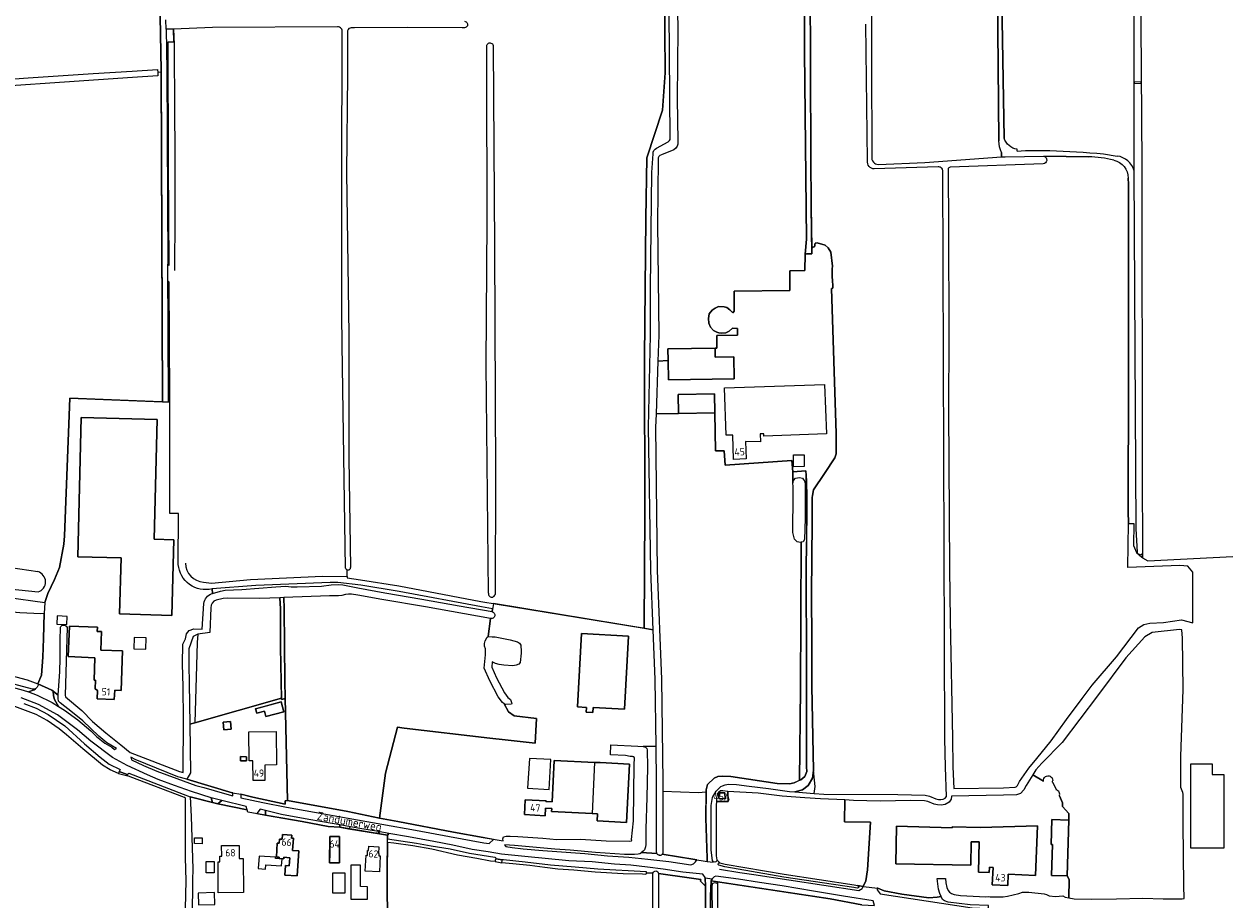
# Model space of a CAD drawing. Header units: metres. Extents: x 209813 to 223847, y 571801 to 587119.
# Tile 648 of 656: x 217179 to 217833, y 583421 to 583898. Entities that reach past the tile are written whole.
import ezdxf
from ezdxf.enums import TextEntityAlignment as Align

# ---------------------------------------------------------------- set-up
doc = ezdxf.new("R2010")
doc.units = ezdxf.units.M
for name, color, linetype, lineweight in [('B-RO-GR-BOUWLAND-GV', 8, 'Continuous', 0), ('B-RO-GR-GRAS-GV', 8, 'Continuous', 0), ('B-RO-GR-GROENVOORZIENING-GV', 8, 'Continuous', 0), ('B-RO-KW-KUNSTWERK_STUW-GV', 8, 'Continuous', 0), ('B-RO-OG-BEBOUWING-GV', 8, 'Continuous', 0), ('B-RO-OG-BEBOUWING-T18', 8, 'Continuous', 0), ('B-RO-OG-TERREIN_CULTUURSCHEIDING-GV', 8, 'Continuous', 0), ('B-RO-OG-TERREIN_ERF-GV', 8, 'Continuous', 0), ('B-RO-OG-TOPOGRAFIE-T18', 8, 'Continuous', 0), ('B-RO-OG-WEG-GV', 8, 'Continuous', 0), ('B-RO-VH-ONVERHARD-GV', 8, 'Continuous', 0), ('B-RO-VH-VERHARDING_BETONSTRAATSTEEN-GV', 8, 'Continuous', 0), ('B-RO-VH-VERHARDING_HALFVERHARDING-GV', 8, 'Continuous', 0), ('B-RO-VH-VERHARDING_PUIN-GV', 8, 'Continuous', 0), ('B-RO-VH-VERHARDING_STRAATBAKSTEEN-GV', 8, 'Continuous', 0)]:
    doc.layers.add(name, color=color, linetype=linetype, lineweight=lineweight)
doc.styles.add('NLCS-ISO-M200-T18', font='txt', dxfattribs={"height": 0.36})

msp = doc.modelspace()

# ---------------------------------------------------------------- linework, layer by layer
at = {"layer": 'B-RO-GR-BOUWLAND-GV', "flags": 128}
for points in [[(217786, 584076.883), (217787.881, 583821.36), (217788.01, 583654.531), (217788.16, 583609.974)], [(217758.845, 583825.712), (217734.531, 583826.067)], [(217682.443, 583818.879), (217682.709, 583787.823), (217682.786, 583728.265), (217682.671, 583688.076), (217683.203, 583601.595), (217683.459, 583573.607), (217684.816, 583509.302), (217685.072, 583493.745), (217685.462, 583481.907), (217712.518, 583482.436), (217718.971, 583482.727), (217719.495, 583482.884), (217720.185, 583483.693), (217721.309, 583485.798), (217726.285, 583493.095), (217730.749, 583498.232)], [(217734.094, 583822.034), (217683.6, 583820.17)], [(217730.749, 583498.232), (217738.466, 583507.934), (217746.891, 583519.616), (217755.316, 583531.054), (217760.809, 583538.183), (217774.019, 583553.712), (217786.013, 583569.427), (217789.028, 583571.304), (217792.222, 583571.903), (217799.603, 583572.315), (217809.527, 583573.868), (217815.684, 583572.217), (217815.714, 583599.682), (217812.863, 583603), (217808.521, 583603.337), (217780.195, 583602.32), (217780.535, 583626.181), (217780.409, 583632.85), (217780.542, 583704.949), (217780.542, 583810.912), (217780.471, 583814.165)], [(217788.16, 583609.974), (217788.283, 583607.527), (217791.148, 583605.824), (217844.548, 583608.568)]]:
    msp.add_lwpolyline(points, dxfattribs=at)
at = {"layer": 'B-RO-GR-BOUWLAND-GV'}
for points in [[(217734.531, 583826.067, -0.8839232), (217734.094, 583822.034)], [(217772.571, 583823.974, 0.0659633), (217758.845, 583825.712)], [(217683.6, 583820.17, 0.3741799), (217682.443, 583818.879)]]:
    msp.add_lwpolyline(points, format="xyb", dxfattribs=at)
at = {"layer": 'B-RO-GR-GRAS-GV', "flags": 128}
for points in [[(217766.803, 584565.537), (217764.437, 584565.179), (217761.439, 584564.951), (217746.289, 584564.53), (217711.857, 584563.326), (217693.246, 584563.228), (217666.552, 584562.881), (217639.416, 584562.22), (217639.339, 584556.417), (217639.117, 584449.532), (217640.251, 584370.292), (217639.263, 584306.993), (217639.695, 584245.631), (217640.244, 584172.104), (217640.454, 584115.439), (217640.37, 584060.344), (217640.764, 583999.232), (217640.878, 583980.78), (217640.749, 583980.361), (217640.668, 583877.289), (217640.802, 583825.863)], [(217533.608, 584293.089), (217533.691, 584276.242), (217533.931, 584194.342), (217534.464, 584117.585), (217534.026, 584067.233), (217534.262, 584028.991), (217534.471, 583989.198), (217534.451, 583942.924), (217535.224, 583895.313), (217534.911, 583857.617), (217535.364, 583834.042)], [(217253.931, 583871.884), (217253.926, 583873.039), (217252.881, 583931.766), (217250.303, 584112.03), (217250.645, 584129.974), (217250.564, 584132.249), (217247.541, 584132.548), (217247.577, 584130.569), (217212.443, 584130.202), (217158.997, 584130.231), (217145.345, 584130.169), (217126.893, 584131.248), (217111.568, 584132.479), (217076.667, 584135.995), (217053.118, 584138.421), (217036.979, 584140.511), (217024.596, 584141.543), (217014.794, 584142.098), (216995.18, 584142.151)], [(217710.098, 583834.537), (217709.694, 583875.386), (217709.017, 583951.856), (217708.751, 583987.126), (217708.128, 584026.84), (217707.232, 584081.384), (217709.667, 584081.433)], [(217710.941, 584082.292), (217709.65, 584082.266), (217711.277, 584001.489), (217711.526, 583921.385), (217712.898, 583835.948)], [(217783.758, 583818.165), (217783.68, 583832.68), (217783.76, 584025.431), (217783.792, 584049.039), (217784.055, 584076.889)], [(217565.951, 583752.744), (217596.18, 583753.074), (217596.338, 583755.746), (217596.211, 583763.782), (217604.382, 583763.988), (217604.514, 583772.72), (217605.247, 583780.985), (217604.158, 583882.868), (217604.107, 583943.235), (217603.765, 583964.397), (217603.838, 583984.965), (217603.206, 583998.722), (217616.191, 584000.056)], [(217355.29, 583597.366), (217355.285, 583596.571), (217362.494, 583595.633), (217383.381, 583592.208), (217428.1, 583583.784), (217516.916, 583569.211), (217517.274, 583632.56), (217517.091, 583716.432), (217517.863, 583792.292), (217518.323, 583825.237), (217526.84, 583851.146), (217528.341, 583871.458), (217527.79, 583939.154)], [(217607.253, 583921.261), (217607.65, 583826.011), (217607.818, 583798.67), (217608.156, 583776.253), (217608.503, 583776.253), (217608.767, 583776.584), (217609.66, 583776.716), (217610.024, 583778.8), (217611.082, 583778.899), (217615.547, 583777.642), (217617.168, 583776.22), (217618.491, 583773.839), (217619.45, 583766.265), (217619.284, 583764.744), (217619.218, 583759.882), (217619.549, 583759.022), (217619.648, 583755.02), (217619.582, 583754.293), (217619.02, 583754.094), (217621.45, 583675.143), (217621.455, 583664.204), (217620.753, 583662.028), (217615.138, 583653.395), (217609.172, 583644.551), (217608.611, 583641.463), (217608.497, 583640.337), (217608.431, 583623.296), (217608.241, 583611.212), (217608.157, 583608.081), (217608.089, 583587.141), (217608.265, 583562.698), (217608.204, 583537.69), (217609.102, 583491.821)], [(217350.052, 583896.523), (217281.876, 583896.203), (217260.705, 583895.354), (217261.027, 583886.915), (217261.067, 583881.261), (217261.323, 583855.619), (217261.377, 583824.144), (217261.453, 583820.994), (217261.362, 583793.72), (217261.332, 583763.999)], [(217638.574, 583823.61), (217637.586, 583898.074)], [(217355.484, 583894.395), (217355.417, 583870.804), (217354.977, 583817.062), (217356.082, 583729.126), (217356.138, 583661.585), (217357.135, 583602.262)], [(217418.683, 583896.026), (217417.868, 583896.048), (217388.051, 583896.116), (217359.296, 583896.028), (217357.509, 583895.971)], [(217430.891, 583712.728), (217431.541, 583790.993), (217431.229, 583871.265), (217431.226, 583886.112)], [(217434.741, 583885.937), (217435.451, 583776.855), (217435.997, 583652.5), (217435.774, 583587.561)], [(217071.84, 583861.791), (217097.9, 583863.225), (217134.754, 583865.382), (217181.687, 583868.758), (217217.048, 583871.122), (217238.212, 583872.426), (217252.003, 583873.339), (217252.108, 583871.756)], [(217253.931, 583871.884), (217252.108, 583871.756), (217252.227, 583869.952), (217238.436, 583869.039), (217132.494, 583861.627), (217074.555, 583858.073)], [(217169.773, 583586.045), (217190.733, 583583.307), (217192.243, 583588.103), (217195.851, 583595.72), (217198.569, 583602.355), (217201.03, 583615.043), (217201.412, 583619.511), (217204.262, 583694.399), (217254.731, 583692.478), (217253.931, 583871.884)], [(217533.147, 583829.624), (217526.296, 583826.865)], [(217644.446, 583821.575), (217669.801, 583822.685), (217711.562, 583825.707)], [(217711.562, 583825.707), (217711.547, 583828.164)], [(217766.94, 583827.331), (217774.378, 583826.215)], [(217524.579, 583824.312), (217524.148, 583789.496), (217524.898, 583728.634), (217524.411, 583714.653), (217529.949, 583715.004), (217529.849, 583721.313), (217555.612, 583721.722), (217556.559, 583721.721), (217556.59, 583728.535), (217567.737, 583728.799), (217567.737, 583732.305), (217564.959, 583732.503), (217563.239, 583730.849), (217561.453, 583730.056), (217558.94, 583729.857), (217557.634, 583730.018), (217556.559, 583730.32), (217554.773, 583731.312), (217552.987, 583733.098), (217552.127, 583735.281), (217551.995, 583737.729), (217552.325, 583740.308), (217554.045, 583742.293), (217555.633, 583743.351), (217557.418, 583744.277), (217560.461, 583744.211), (217561.983, 583743.814), (217563.636, 583742.557), (217565.24, 583740.821), (217565.951, 583741.83), (217565.951, 583752.744)], [(217609.518, 583479.32), (217614.832, 583478.916), (217655.028, 583478.686), (217669.971, 583478.334), (217672.326, 583477.758), (217675.791, 583476.334), (217677.128, 583476.038), (217678.493, 583475.942), (217679.747, 583476.11), (217680.809, 583476.783), (217681.45, 583477.678), (217680.923, 583493.642), (217680.666, 583509.234), (217679.533, 583818.284)], [(217676.973, 583820.28), (217642.229, 583819.186)], [(217354.306, 583601.982), (217352.463, 583723.7)], [(217432.167, 583588.374), (217430.891, 583712.728)], [(217550.643, 583479.921), (217550.661, 583481.266), (217551.402, 583484.229), (217555, 583487.616), (217557.011, 583488.568), (217559.657, 583488.78), (217564.102, 583488.462), (217589.323, 583484.66), (217595.986, 583484.595), (217598.6, 583485.11), (217601.504, 583486.43), (217602.003, 583536.225), (217602.457, 583616.002), (217601.991, 583615.88), (217600.33, 583616.262), (217598.874, 583617.64), (217597.804, 583621.319), (217597.93, 583623.033), (217597.997, 583640.266), (217597.806, 583654.253), (217597.261, 583660.449), (217561.126, 583657.939), (217560.579, 583665.812), (217555.808, 583665.723), (217555.42, 583686.48), (217535.605, 583686.109), (217523.408, 583685.916), (217523.15, 583678.523), (217523.978, 583600.708), (217526.358, 583541.524), (217527.143, 583485.854)], [(217172.269, 583624.281), (217172.09, 583602.233), (217186.853, 583600.04)], [(217277.009, 583594.312), (217281.472, 583593.682), (217302.564, 583595.812), (217341.838, 583597.487), (217355.29, 583597.366), (217355.314, 583600.972)], [(217165.846, 583591.124), (217186.994, 583588.964)], [(217280.957, 583580.316), (217280.456, 583566.926), (217273.907, 583566.011), (217273.58, 583561.536), (217272.409, 583517.719), (217319.501, 583531.227), (217318.951, 583558.933), (217318.905, 583579.767), (217318.654, 583585.81)], [(217318.654, 583585.81), (217307.765, 583585.398), (217290.315, 583585.588), (217287.815, 583585.425), (217284.001, 583584.518)], [(217273.907, 583566.011), (217271.455, 583564.671), (217269.11, 583558.032), (217268.996, 583549.318), (217269.236, 583539.079), (217269.608, 583516.961), (217272.409, 583517.719)], [(217742.987, 583477.916), (217744.728, 583474.269), (217744.605, 583472.155), (217748.108, 583468.44), (217748.108, 583464.802), (217747.256, 583434.412), (217748.316, 583432.415), (217748.052, 583422.447), (217751.028, 583421.921), (217760.285, 583421.773), (217774.019, 583421.853), (217788.495, 583422.355), (217799.483, 583421.932), (217809.762, 583421.972), (217810.929, 583422.115), (217810.691, 583429.13), (217810.463, 583462.769), (217810.329, 583478.946), (217810.263, 583479.759), (217809.048, 583482.514), (217809.16, 583499.323), (217810.357, 583535.851), (217809.958, 583564.038), (217809.655, 583568.085), (217809.568, 583568.302), (217809.299, 583568.427), (217808.347, 583568.555), (217793.515, 583566.943), (217789.465, 583564.583), (217779.125, 583553.15), (217763.772, 583532.459), (217744.484, 583507.096), (217733.469, 583495.779), (217730.124, 583492.071), (217728.467, 583489.337), (217734.422, 583486.054)], [(217230.688, 583490.189), (217226.266, 583492.148), (217222.14, 583494.692), (217211.285, 583503.556), (217202.551, 583511.226), (217198.551, 583514.427), (217191.892, 583518.984), (217185.982, 583522.257), (217172.925, 583527.205)], [(217270.684, 583280.06), (217268.529, 583349.364), (217267.551, 583374.656), (217267.046, 583409.037), (217267.53, 583431.82), (217267.243, 583444.466), (217267.243, 583476.754), (217266.765, 583477.04), (217237.105, 583488.357), (217235.941, 583488.853)], [(217527.143, 583485.854), (217527.143, 583447.195), (217527.123, 583447.008), (217527.038, 583446.7), (217526.943, 583446.495), (217526.725, 583446.188), (217551.254, 583442.305), (217551.229, 583444.07), (217550.45, 583465.814), (217550.643, 583479.921), (217546.322, 583479.572), (217527.143, 583480.313)], [(217739.186, 583485.464), (217741.411, 583481.219)], [(217435.898, 583442.235), (217433.272, 583442.494), (217425.942, 583443.967), (217415.255, 583445.751), (217401.43, 583448.883), (217390.998, 583450.822), (217380.681, 583452.247), (217377.269, 583452.633), (217377.12, 583436.354), (217377.519, 583340.609)], [(217521.756, 583435.841), (217517.959, 583436.101), (217517.968, 583435.532), (217517.867, 583435.122), (217516.016, 583435.286), (217505.438, 583435.611), (217490.359, 583436.53), (217478.653, 583437.503), (217469.919, 583438.094), (217462.813, 583438.991), (217454.672, 583440.107), (217445.504, 583440.906), (217439.477, 583441.519)], [(217521.897, 583336.675), (217521.738, 583435.651)], [(217556.961, 583431.18), (217553.507, 583431.704), (217553.126, 583423.373), (217553.242, 583405.387), (217553.148, 583387.077), (217552.933, 583365.583), (217553.135, 583347.6), (217553.389, 583330.369), (217553.395, 583316.529), (217553.535, 583307.785), (217553.519, 583298.554), (217554.176, 583298.548), (217554.187, 583301.585), (217553.72, 583333.517), (217553.774, 583351.636), (217553.745, 583372.267), (217553.814, 583390.753), (217554.188, 583413.083), (217553.965, 583429.116), (217554.247, 583430.444), (217555.521, 583430.741), (217556.81, 583430.241)], [(217635.408, 583418.749), (217618.24, 583421.876), (217556.961, 583431.18), (217556.81, 583430.241), (217556.799, 583428.164), (217557.025, 583406.049)]]:
    msp.add_lwpolyline(points, dxfattribs=at)
at = {"layer": 'B-RO-GR-GRAS-GV'}
for points in [[(217352.524, 583893.679, 0.4924078), (217350.052, 583896.523)], [(217419.101, 583899.617, -1.065009), (217418.683, 583896.026)], [(217352.463, 583723.7, -0.0010178), (217352.524, 583893.679)], [(217357.509, 583895.971, 0.3639816), (217355.484, 583894.395)], [(217431.226, 583886.112, -1.0118917), (217434.741, 583885.937)], [(217535.364, 583834.042, -0.2940379), (217533.147, 583829.624)], [(217711.547, 583828.164, -0.1373677), (217710.098, 583834.537)], [(217526.296, 583826.865, 0.3790651), (217524.579, 583824.312)], [(217640.802, 583825.863, 0.4162267), (217644.446, 583821.575)], [(217720.049, 583828.936, -0.022175), (217737.73, 583829.206)], [(217737.73, 583829.206, -0.0190055), (217766.94, 583827.331)], [(217642.229, 583819.186, -0.4606567), (217638.574, 583823.61)], [(217679.533, 583818.284, 0.4404508), (217676.973, 583820.28)], [(217267.201, 583604.584, 0.3792875), (217277.009, 583594.312)], [(217186.994, 583588.964, 0.7427718), (217186.853, 583600.04)], [(217284.001, 583584.518, 0.3301504), (217280.957, 583580.316)], [(217734.422, 583486.054, -1.0743497), (217739.373, 583486.411)], [(217521.738, 583435.651, -0.0332854), (217521.756, 583435.841)]]:
    msp.add_lwpolyline(points, format="xyb", dxfattribs=at)
at = {"layer": 'B-RO-GR-GRAS-GV', "flags": 128}
for points in [[(217257.908, 583692.357), (217258.635, 583692.33), (217258.635, 583695.285), (217258.358, 583757.559), (217257.629, 583758.207)], [(217361.039, 583587.181), (217357.612, 583587.737), (217355.918, 583587.772), (217354.401, 583587.58), (217352.268, 583587.051), (217350.553, 583586.806), (217345.7, 583586.832), (217320.819, 583585.891), (217320.982, 583579.771), (217321.249, 583540.633), (217321.42, 583531.09), (217322.79, 583475.45), (217355.674, 583469.504), (217372.817, 583465.771), (217376.069, 583490.29), (217382.612, 583515.371), (217386.25, 583514.835), (217432.977, 583509.467), (217441.22, 583508.455), (217457.626, 583506.688), (217458.293, 583520.032), (217446.149, 583521.54), (217443.162, 583523.744), (217440.76, 583528.018), (217439.864, 583528.757), (217437.462, 583531.848), (217432.936, 583540.505), (217429.863, 583547.4), (217430.619, 583554.65), (217430.531, 583557.983), (217430.112, 583559.477), (217430.09, 583560.852), (217430.408, 583562.426), (217431.453, 583564.291), (217432.006, 583564.686), (217433.358, 583574.441), (217397.849, 583580.839), (217374.181, 583584.811)], [(217159.322, 583545.614), (217160.386, 583545.59), (217166.249, 583544.876), (217172.113, 583543.495), (217181.118, 583541.111), (217186.918, 583538.891), (217188.864, 583543.66), (217189.555, 583553.39), (217189.871, 583563.631), (217190.236, 583577.233), (217188.518, 583577.114), (217177.036, 583577.621), (217164.666, 583578.732), (217159.186, 583579.727), (217152.701, 583581.57), (217153.742, 583545.744)], [(217609.518, 583479.32), (217610.014, 583483.118), (217609.102, 583491.821), (217608.616, 583487.685), (217606.146, 583483.687), (217603.137, 583481.291), (217599.053, 583480.115)], [(217230.688, 583490.189), (217235.941, 583488.853), (217235.496, 583489.588), (217231.162, 583491.259)], [(217558.164, 583441.591), (217561.121, 583440.821), (217593.186, 583435.274), (217631.23, 583429.5), (217636.17, 583428.663), (217637.633, 583431.665), (217638.485, 583437.732), (217640.21, 583463.684), (217625.953, 583463.916), (217626.146, 583475.757), (217612.967, 583476.314), (217604.36, 583476.971), (217592.063, 583477.857), (217578.985, 583479.402), (217562.486, 583480.427), (217562.645, 583474.939), (217556.265, 583474.941), (217556.223, 583472.935), (217556.171, 583448.006), (217556.212, 583445.384), (217556.529, 583443.069)], [(217435.898, 583442.235), (217439.477, 583441.519), (217439.629, 583442.767), (217439.87, 583443.157), (217436.112, 583443.662), (217435.908, 583442.966)], [(217550.374, 583428.891), (217547.662, 583431.484), (217547.715, 583432.383), (217541.524, 583433.336), (217524.738, 583435.64), (217524.897, 583336.66), (217524.649, 583315.819), (217524.687, 583300.644), (217524.371, 583298.677), (217523.39, 583296.545), (217522.286, 583295.083), (217534.352, 583295.988), (217539.048, 583296.253), (217543.877, 583296.947), (217545.53, 583296.98), (217547.978, 583298.436), (217549.565, 583300.321), (217550.293, 583302.404), (217550.653, 583304.389), (217550.255, 583331.736), (217550.287, 583373.865)]]:
    msp.add_lwpolyline(points, close=True, dxfattribs=at)
at = {"layer": 'B-RO-GR-GRAS-GV'}
for centre, radius, start, end in [((217355.697, 583602.363), 1.443, 195.299712, 355.233833), ((217433.965, 583587.942), 1.849, 166.478187, 349.504255), ((217740.668, 583478.842), 2.497, 338.237107, 75.447924)]:
    msp.add_arc(centre, radius, start, end, dxfattribs=at)
at = {"layer": 'B-RO-GR-GROENVOORZIENING-GV', "flags": 128}
for points in [[(217318.654, 583585.81), (217318.905, 583579.767), (217318.951, 583558.933), (217319.516, 583530.463), (217320.899, 583530.837), (217321.42, 583531.09), (217321.249, 583540.633), (217320.982, 583579.771), (217320.819, 583585.891)], [(217641.553, 583420.897), (217625.503, 583423.413), (217609.064, 583426.051), (217592.127, 583428.939), (217579.653, 583430.888), (217568.277, 583432.727), (217555.912, 583434.19), (217555.002, 583433.852), (217554.081, 583432.953), (217553.507, 583431.704), (217618.24, 583421.876), (217635.408, 583418.749), (217642.351, 583418.235)]]:
    msp.add_lwpolyline(points, close=True, dxfattribs=at)
msp.add_lwpolyline([(217523.752, 583447.404), (217523.752, 583485.629), (217523.479, 583504.955), (217516.423, 583504.856), (217517.684, 583504.562), (217518.316, 583503.819), (217518.634, 583502.977), (217518.79, 583493.634), (217518.452, 583477.123), (217517.887, 583460.083), (217517.849, 583451.467), (217517.722, 583450.185), (217517.138, 583448.68), (217516.318, 583447.939), (217515.539, 583447.072), (217523.895, 583446.614)], dxfattribs=at)
at = {"layer": 'B-RO-GR-GROENVOORZIENING-GV'}
msp.add_lwpolyline([(217523.895, 583446.614, -0.1208766), (217523.752, 583447.404)], format="xyb", dxfattribs=at)
at = {"layer": 'B-RO-KW-KUNSTWERK_STUW-GV', "flags": 128}
msp.add_lwpolyline([(217783.694, 583866.443), (217783.694, 583865.714), (217787.552, 583865.852), (217787.546, 583866.621)], close=True, dxfattribs=at)
at = {"layer": 'B-RO-OG-BEBOUWING-GV', "flags": 128}
for points in [[(217529.949, 583715.004), (217530.118, 583704.355), (217565.894, 583704.923), (217565.703, 583716.925), (217555.69, 583716.766), (217555.612, 583721.722), (217529.849, 583721.313)], [(217535.605, 583686.109), (217555.42, 583686.48), (217555.227, 583696.797), (217535.412, 583696.426)], [(217208.591, 583608.117), (217232.137, 583607.543), (217231.282, 583577.009), (217259.82, 583576.21), (217260.971, 583617.313), (217250.211, 583617.614), (217251.8, 583682.832), (217210.436, 583683.84)], [(217197.182, 583571.454), (217202.647, 583571.164), (217202.886, 583575.659), (217197.421, 583575.949)], [(217203.385, 583553.744), (217217.97, 583553.186), (217217.5, 583540.914), (217218.317, 583540.882), (217218.138, 583536.214), (217219.273, 583535.367), (217219.097, 583530.771), (217228.504, 583530.412), (217228.697, 583535.474), (217232.153, 583535.342), (217232.977, 583556.891), (217221.211, 583557.341), (217221.596, 583567.386), (217219.175, 583567.479), (217219.264, 583569.791), (217204.021, 583570.374)], [(217239.159, 583557.954), (217245.707, 583557.764), (217245.888, 583564.004), (217239.34, 583564.194)], [(217480.687, 583526.394), (217485.605, 583526.12), (217485.457, 583523.467), (217488.999, 583523.27), (217489.158, 583526.132), (217506.153, 583525.186), (217508.363, 583564.841), (217482.908, 583566.259)], [(217309.56, 583526.456), (217305.396, 583525.329), (217306.035, 583522.966), (217310.199, 583524.093), (217310.991, 583521.167), (217320.698, 583523.793), (217319.267, 583529.082)], [(217291.729, 583518.392), (217287.779, 583518.057), (217288.129, 583513.931), (217292.079, 583514.266)], [(217297.234, 583497.081), (217300.508, 583497.028), (217300.545, 583499.307), (217297.271, 583499.36)], [(217453.491, 583482.087), (217465.199, 583481.401), (217466.154, 583497.692), (217454.446, 583498.378)], [(217488.585, 583468.342), (217491.555, 583468.22), (217491.347, 583464.359), (217507.312, 583463.498), (217509.027, 583495.284), (217493.062, 583496.145), (217489.976, 583496.174)], [(217557.48, 583479.61), (217557.53, 583476.47), (217560.96, 583476.45), (217560.95, 583479.59)], [(217653.887, 583441.048), (217694.773, 583440.265), (217695.017, 583452.995), (217699.363, 583452.912), (217699.048, 583436.452), (217704.811, 583436.2), (217704.872, 583439.124), (217706.861, 583439.029), (217706.471, 583429.642), (217714.965, 583429.275), (217715.185, 583435.334), (217729.924, 583434.556), (217731.043, 583461.746), (217699.975, 583460.668), (217684.644, 583461.1), (217684.63, 583460.611), (217654.302, 583461.474)], [(217748.108, 583464.802), (217738.823, 583465.062), (217738.444, 583451.526), (217739.224, 583451.504), (217738.751, 583434.65), (217747.256, 583434.412)], [(217316.757, 583444.655), (217318.284, 583444.549), (217318.242, 583443.945), (217320.745, 583443.772), (217320.797, 583444.52), (217323.981, 583444.3), (217323.676, 583439.88), (217321.602, 583440.023), (217321.246, 583434.875), (217328.008, 583434.408), (217328.949, 583448.022), (217325.53, 583448.259), (217325.987, 583454.871), (217324.968, 583454.941), (217325.079, 583456.547), (217320.084, 583456.892), (217319.91, 583454.38), (217318.383, 583454.485), (217318.227, 583452.227), (217317.159, 583452.301), (217317.035, 583448.671)], [(217345.739, 583446.587), (217345.697, 583441.529), (217351.022, 583441.485), (217351.14, 583455.778), (217345.814, 583455.822)], [(217306.829, 583438.369), (217310.763, 583438.102), (217310.927, 583440.525), (217319.539, 583439.939), (217319.791, 583443.647), (217316.157, 583443.894), (217316.202, 583444.555), (217307.291, 583445.161)], [(217357.205, 583421.772), (217366.32, 583421.705), (217366.37, 583428.541), (217362.519, 583428.569), (217362.605, 583440.205), (217357.341, 583440.244)], [(217274.193, 583425.081), (217274.373, 583418.624), (217283.213, 583418.87), (217283.033, 583425.327)]]:
    msp.add_lwpolyline(points, close=True, dxfattribs=at)
msp.add_lwpolyline([(217489.976, 583496.174), (217467.937, 583497.265), (217466.825, 583474.806), (217463.504, 583474.971), (217463.515, 583475.191), (217452.2, 583475.751), (217451.804, 583467.748), (217463.101, 583467.191), (217463.29, 583471.193), (217466.612, 583471.036), (217466.534, 583469.385), (217488.585, 583468.342)], dxfattribs=at)
at = {"layer": 'B-RO-OG-TERREIN_CULTUURSCHEIDING-GV', "flags": 128}
for points in [[(217602.457, 583616.002), (217602.003, 583536.225), (217601.504, 583486.43), (217602.325, 583486.791), (217604.356, 583488.568), (217605.436, 583491.312), (217605.396, 583493.81), (217605.242, 583538.452), (217605.265, 583562.677), (217605.09, 583587.084), (217605.195, 583607.573), (217605.364, 583609.604), (217605.431, 583623.308), (217605.497, 583640.3), (217605.23, 583652.652), (217605.033, 583654.889), (217597.806, 583654.253), (217597.868, 583648.312), (217598.316, 583649.615), (217599.268, 583650.806), (217601.506, 583651.188), (217603.073, 583650.833), (217604.35, 583649.06), (217604.68, 583647.394), (217604.68, 583628.943), (217604.272, 583617.512), (217603.479, 583616.269)], [(217434.12, 583578.299), (217434.363, 583579.78), (217428.339, 583580.768), (217383.62, 583589.193), (217362.733, 583592.617), (217350.135, 583594.077), (217345.975, 583594.11), (217305.55, 583592.557), (217281.712, 583590.666), (217281.913, 583588.133), (217286.38, 583589.447), (217288.789, 583589.885), (217297.832, 583590.329), (217316.402, 583591.823), (217321.96, 583592.07), (217324.727, 583591.796), (217327.992, 583591.808), (217341.286, 583592.144), (217346.629, 583592.812), (217350.389, 583592.946), (217352.974, 583592.855), (217361.099, 583591.111), (217375.746, 583588.529), (217395.92, 583585.099), (217416.19, 583581.379)]]:
    msp.add_lwpolyline(points, close=True, dxfattribs=at)
at = {"layer": 'B-RO-OG-TERREIN_ERF-GV', "flags": 128}
for points in [[(217619.02, 583754.094), (217619.582, 583754.293), (217619.648, 583755.02), (217619.549, 583759.022), (217619.218, 583759.882), (217619.284, 583764.744), (217619.45, 583766.265), (217618.491, 583773.839), (217617.168, 583776.22), (217615.547, 583777.642), (217611.082, 583778.899), (217610.024, 583778.8), (217609.66, 583776.716), (217608.767, 583776.584), (217608.503, 583776.253), (217608.156, 583776.253), (217608.206, 583772.907), (217605.336, 583772.907), (217604.514, 583772.72), (217604.382, 583763.988), (217596.211, 583763.782), (217596.338, 583755.746), (217596.18, 583753.074), (217565.951, 583752.744), (217565.951, 583741.83), (217565.24, 583740.821), (217563.636, 583742.557), (217561.983, 583743.814), (217560.461, 583744.211), (217557.418, 583744.277), (217555.633, 583743.351), (217554.045, 583742.293), (217552.325, 583740.308), (217551.995, 583737.729), (217552.127, 583735.281), (217552.987, 583733.098), (217554.773, 583731.312), (217556.559, 583730.32), (217557.634, 583730.018), (217558.94, 583729.857), (217561.453, 583730.056), (217563.239, 583730.849), (217564.959, 583732.503), (217567.737, 583732.305), (217567.737, 583728.799), (217556.59, 583728.535), (217556.559, 583721.721), (217555.612, 583721.722), (217555.69, 583716.766), (217565.703, 583716.925), (217565.894, 583704.923), (217530.118, 583704.355), (217529.949, 583715.004), (217524.411, 583714.653), (217523.408, 583685.916), (217535.605, 583686.109), (217535.412, 583696.426), (217555.227, 583696.797), (217555.808, 583665.723), (217560.579, 583665.812), (217561.126, 583657.939), (217597.261, 583660.449), (217597.806, 583654.253), (217605.033, 583654.889), (217605.351, 583649.439), (217605.497, 583640.3), (217605.364, 583609.604), (217605.195, 583607.573), (217605.09, 583587.084), (217605.265, 583562.677), (217605.242, 583538.452), (217605.396, 583493.81), (217605.436, 583491.312), (217604.356, 583488.568), (217602.325, 583486.791), (217598.6, 583485.11), (217595.986, 583484.595), (217589.323, 583484.66), (217564.102, 583488.462), (217559.657, 583488.78), (217557.011, 583488.568), (217555, 583487.616), (217551.402, 583484.229), (217550.661, 583481.266), (217550.45, 583465.814), (217551.229, 583444.07), (217551.254, 583442.305), (217554.441, 583441.801), (217554.22, 583442.706), (217553.513, 583448.494), (217553.505, 583472.805), (217554.124, 583477.145), (217556.124, 583480.497), (217558.704, 583483.075), (217559.579, 583483.475), (217561.003, 583484.004), (217562.902, 583484.314), (217567.184, 583484.245), (217574.075, 583483.267), (217584.637, 583482.05), (217596.137, 583480.336), (217599.053, 583480.115), (217603.137, 583481.291), (217606.146, 583483.687), (217608.616, 583487.685), (217609.102, 583491.821), (217608.204, 583537.69), (217608.265, 583562.698), (217608.089, 583587.141), (217608.157, 583608.081), (217608.241, 583611.212), (217608.431, 583623.296), (217608.497, 583640.337), (217608.611, 583641.463), (217609.172, 583644.551), (217615.138, 583653.395), (217620.753, 583662.028), (217621.455, 583664.204), (217621.45, 583675.143)], [(217560.76, 583700.138), (217615.183, 583701.911), (217616.227, 583674.981), (217582.173, 583673.661), (217582.12, 583675.037), (217580.121, 583674.959), (217580.287, 583670.663), (217572.115, 583670.795), (217572.481, 583661.365), (217565.66, 583661.101), (217565.255, 583674.365), (217561.551, 583674.251)], [(217231.282, 583577.009), (217232.137, 583607.543), (217208.591, 583608.117), (217210.436, 583683.84), (217251.8, 583682.832), (217250.211, 583617.614), (217260.971, 583617.313), (217259.82, 583576.21)], [(217598.193, 583663.522), (217604.037, 583663.612), (217604.136, 583657.191), (217598.292, 583657.101)], [(217219.097, 583530.771), (217219.273, 583535.367), (217218.138, 583536.214), (217218.317, 583540.882), (217217.5, 583540.914), (217217.97, 583553.186), (217203.385, 583553.744), (217204.021, 583570.374), (217219.264, 583569.791), (217219.175, 583567.479), (217221.596, 583567.386), (217221.211, 583557.341), (217232.977, 583556.891), (217232.153, 583535.342), (217228.697, 583535.474), (217228.504, 583530.412)], [(217482.908, 583566.259), (217508.363, 583564.841), (217506.153, 583525.186), (217489.158, 583526.132), (217488.999, 583523.27), (217485.457, 583523.467), (217485.605, 583526.12), (217480.687, 583526.394)], [(217319.501, 583531.227), (217272.409, 583517.719), (217269.608, 583516.961), (217270.031, 583490.523), (217267.885, 583486.997), (217292.639, 583479.593), (217297.464, 583478.83), (217303.952, 583477.296), (217321.517, 583473.534), (217321.499, 583475.203), (217322.79, 583475.45), (217321.42, 583531.09), (217320.899, 583530.837), (217319.516, 583530.463)], [(217305.396, 583525.329), (217319.267, 583529.082), (217320.698, 583523.793), (217310.991, 583521.167), (217310.199, 583524.093), (217306.035, 583522.966)], [(217287.779, 583518.057), (217291.729, 583518.392), (217292.079, 583514.266), (217288.129, 583513.931)], [(217301.762, 583512.865), (217316.671, 583513.025), (217316.867, 583494.841), (217310.353, 583494.771), (217310.443, 583486.383), (217304.032, 583486.314), (217303.916, 583497.095), (217301.932, 583497.074)], [(217300.508, 583497.028), (217297.234, 583497.081), (217297.271, 583499.36), (217300.545, 583499.307)], [(217467.937, 583497.265), (217489.976, 583496.174), (217493.062, 583496.145), (217509.027, 583495.284), (217507.312, 583463.498), (217491.347, 583464.359), (217491.555, 583468.22), (217488.585, 583468.342), (217466.534, 583469.385), (217466.612, 583471.036), (217463.29, 583471.193), (217463.101, 583467.191), (217451.804, 583467.748), (217452.2, 583475.751), (217463.515, 583475.191), (217463.504, 583474.971), (217466.825, 583474.806)], [(217832.54, 583489.532), (217832.508, 583449.484), (217814.494, 583449.498), (217814.531, 583495.401), (217826.151, 583495.392), (217826.147, 583489.537)], [(217562.486, 583480.427), (217559.794, 583480.793), (217558.527, 583480.686), (217557.338, 583479.808), (217556.917, 583479.242), (217556.309, 583476.998), (217556.265, 583474.941), (217562.645, 583474.939)], [(217557.53, 583476.47), (217557.48, 583479.61), (217560.95, 583479.59), (217560.96, 583476.45)], [(217684.63, 583460.611), (217684.644, 583461.1), (217699.975, 583460.668), (217731.043, 583461.746), (217729.924, 583434.556), (217715.185, 583435.334), (217714.965, 583429.275), (217706.471, 583429.642), (217706.861, 583439.029), (217704.872, 583439.124), (217704.811, 583436.2), (217699.048, 583436.452), (217699.363, 583452.912), (217695.017, 583452.995), (217694.773, 583440.265), (217653.887, 583441.048), (217654.302, 583461.474)], [(217272.106, 583451.971), (217272.169, 583455.15), (217276.408, 583455.066), (217276.345, 583451.887)], [(217316.757, 583444.655), (217316.909, 583448.68), (217317.159, 583452.301), (217318.227, 583452.227), (217318.383, 583454.485), (217319.91, 583454.38), (217320.084, 583456.892), (217325.079, 583456.547), (217324.968, 583454.941), (217325.987, 583454.871), (217325.53, 583448.259), (217328.949, 583448.022), (217328.008, 583434.408), (217321.246, 583434.875), (217321.602, 583440.023), (217323.676, 583439.88), (217323.981, 583444.3), (217320.797, 583444.52), (217320.745, 583443.772), (217318.242, 583443.945), (217318.284, 583444.549)], [(217351.064, 583446.543), (217351.022, 583441.485), (217345.697, 583441.529), (217345.814, 583455.822), (217351.14, 583455.778)], [(217284.963, 583442.062), (217285.944, 583442.071), (217285.914, 583445.225), (217286.95, 583445.235), (217286.896, 583450.936), (217296.382, 583451.025), (217296.45, 583443.873), (217298.715, 583443.894), (217298.889, 583425.379), (217285.122, 583425.249)], [(217365.141, 583437.056), (217365.629, 583445.624), (217366.25, 583445.593), (217366.382, 583448.206), (217366.865, 583448.181), (217366.983, 583450.518), (217372.544, 583450.238), (217372.362, 583446.629), (217372.579, 583446.618), (217372.516, 583445.366), (217373.305, 583445.326), (217372.809, 583436.619)], [(217278.503, 583442.163), (217282.837, 583442.217), (217282.912, 583436.16), (217278.578, 583436.106)], [(217347.516, 583425.032), (217347.548, 583436.104), (217353.937, 583436.086), (217353.906, 583425.014)]]:
    msp.add_lwpolyline(points, close=True, dxfattribs=at)
for points in [[(217258.635, 583692.33), (217204.262, 583694.399), (217201.412, 583619.511), (217201.03, 583615.043), (217198.569, 583602.355), (217195.851, 583595.72), (217192.243, 583588.103), (217190.733, 583583.307), (217190.236, 583577.233), (217189.871, 583563.631), (217189.555, 583553.39), (217188.864, 583543.66), (217186.918, 583538.891), (217194.393, 583535.56), (217197.995, 583532.867), (217198.83, 583545.618), (217198.97, 583552.77), (217198.976, 583562.518), (217199.154, 583569.705)], [(217263.335, 583603.953), (217263.528, 583631.591), (217258.635, 583631.591), (217258.635, 583692.33)], [(217281.688, 583588.067), (217281.913, 583588.133), (217281.712, 583590.666)], [(217202.82, 583569.601), (217201.726, 583532.872), (217201.953, 583531.958), (217210.876, 583524.385), (217216.667, 583518.539), (217223.875, 583512.251), (217232.079, 583505.661), (217237.128, 583501.634), (217263.963, 583491.147), (217265.949, 583490.771), (217266.17, 583519.542), (217266.015, 583537.248), (217265.699, 583549.794), (217265.84, 583560.552), (217267.207, 583563.445), (217267.863, 583566.125), (217269.317, 583567.95), (217271.855, 583568.919), (217276.329, 583568.774), (217277.234, 583582.648)], [(217433.358, 583574.441), (217432.006, 583564.686), (217432.348, 583564.756), (217434.22, 583564.593), (217435.79, 583564.575), (217440.339, 583563.659), (217443.941, 583562.814), (217447.954, 583561.825), (217449.018, 583561.155), (217449.766, 583560.028), (217449.887, 583559.17), (217449.98, 583557.388), (217449.945, 583555.561), (217449.424, 583550.524), (217448.642, 583549.716), (217447.277, 583549.071), (217445.454, 583548.806), (217440.508, 583549.049), (217437.922, 583549.459), (217435.935, 583550.093), (217434.258, 583550.981), (217433.953, 583548.05), (217436.538, 583542.248), (217440.84, 583534.019), (217442.751, 583531.561), (217444.101, 583530.447), (217444.969, 583528.252), (217444.781, 583527.932), (217441.571, 583527.665), (217440.76, 583528.018), (217443.162, 583523.744), (217446.149, 583521.54), (217458.293, 583520.032), (217457.626, 583506.688), (217441.22, 583508.455), (217432.977, 583509.467), (217386.25, 583514.835), (217382.612, 583515.371), (217376.069, 583490.29), (217372.817, 583465.771), (217382.798, 583464.037), (217413.149, 583458.281), (217429.214, 583455.369), (217440.118, 583453.413), (217440.095, 583454.562), (217440.406, 583455.72), (217441.741, 583456.053), (217444.075, 583455.979), (217448.191, 583455.851), (217461.789, 583454.863), (217469.316, 583454.298), (217482.359, 583454.378), (217496.333, 583453.548), (217508.88, 583453.321), (217509.995, 583453.471), (217510.144, 583453.726), (217510.135, 583454.226), (217511.18, 583464.317), (217511.524, 583495.075), (217511.615, 583498.543), (217511.519, 583499.012), (217511.346, 583499.16), (217511.007, 583499.29), (217510.655, 583499.391), (217509.367, 583499.472), (217506.768, 583499.86), (217498.567, 583500.26), (217498.861, 583505.723), (217513.423, 583504.968), (217516.423, 583504.856), (217523.479, 583504.955), (217522.967, 583541.299), (217521.877, 583568.397), (217434.839, 583582.678)], [(217434.839, 583582.678), (217434.12, 583578.299)], [(217734.422, 583486.054), (217728.467, 583489.337), (217724.89, 583483.695), (217723.634, 583481.342), (217721.86, 583479.261), (217719.672, 583478.604), (217712.652, 583478.288), (217684.249, 583477.732), (217684.033, 583476.133), (217682.908, 583474.562), (217680.797, 583473.225), (217678.588, 583472.927), (217676.695, 583473.061), (217674.89, 583473.461), (217671.394, 583474.897), (217669.575, 583475.342), (217662.157, 583475.517), (217645.381, 583475.142), (217630.988, 583475.527), (217626.146, 583475.757), (217625.953, 583463.916), (217640.21, 583463.684), (217638.485, 583437.732), (217637.633, 583431.665), (217636.17, 583428.663), (217644.241, 583427.753), (217647.651, 583426.369), (217657.255, 583424.442), (217671.869, 583422.565), (217676.526, 583422.828), (217678.627, 583423.217)], [(217377.519, 583340.609), (217377.12, 583436.354), (217377.287, 583454.593), (217377.306, 583456.656), (217351.262, 583460.865), (217344.841, 583461.216), (217330.744, 583464.086), (217301.241, 583469.116), (217300.821, 583470.369), (217284.823, 583473.55), (217269.78, 583477.533), (217270.292, 583466.833), (217271.244, 583438.302), (217271.092, 583432.176), (217270.704, 583391.836)], [(217678.627, 583423.217), (217677.908, 583424.796), (217677.258, 583427.226), (217676.501, 583433.016), (217681.024, 583433.089), (217681.252, 583430.639), (217681.714, 583428.013), (217682.383, 583426.503), (217683.155, 583425.508), (217684.188, 583424.869), (217685.623, 583424.359), (217689.138, 583423.775), (217703.002, 583423.069), (217704.397, 583423.112), (217705.337, 583423.018), (217712.362, 583422.993), (217714.77, 583423.321), (217720.956, 583424.755), (217722.907, 583425.571), (217726.395, 583425.641), (217734.621, 583424.576), (217736.037, 583424.21), (217737.423, 583423.639), (217740.956, 583423.265), (217744.838, 583423.489), (217746.21, 583422.773), (217748.052, 583422.447), (217748.316, 583432.415), (217747.256, 583434.412), (217738.751, 583434.65), (217739.224, 583451.504), (217738.444, 583451.526), (217738.823, 583465.062), (217748.108, 583464.802), (217748.108, 583468.44), (217744.605, 583472.155), (217744.728, 583474.269), (217742.987, 583477.916)]]:
    msp.add_lwpolyline(points, dxfattribs=at)
at = {"layer": 'B-RO-OG-TERREIN_ERF-GV'}
for points in [[(217281.712, 583590.666, -0.4653924), (217263.335, 583603.953)], [(217277.234, 583582.648, -0.2983192), (217281.688, 583588.067)], [(217434.12, 583578.299, -0.9813484), (217433.358, 583574.441)], [(217199.154, 583569.705, -0.6993942), (217202.82, 583569.601)], [(217739.186, 583485.464, 0.0962999), (217739.373, 583486.411)]]:
    msp.add_lwpolyline(points, format="xyb", dxfattribs=at)
at = {"layer": 'B-RO-OG-WEG-GV', "flags": 128}
for points in [[(217159.322, 583545.614), (217153.742, 583545.744), (217153.8, 583543.741), (217144.232, 583544.615), (217144.229, 583543.63), (217144.534, 583543.057), (217144.953, 583542.466), (217145.372, 583542.107), (217153.881, 583540.979), (217166.975, 583538.735), (217178.851, 583535.561), (217181.806, 583534.6), (217184.93, 583535.733), (217185.511, 583536.204), (217183.878, 583536.074), (217166.125, 583540.748), (217159.138, 583541.815), (217157.962, 583542.488), (217157.681, 583543.852), (217158.162, 583545.174)], [(217195.21, 583534.949), (217195.397, 583532.446), (217195.864, 583530.459), (217198.041, 583526.65), (217201.309, 583524.592), (217208.571, 583519.293), (217215.737, 583513.348), (217218.793, 583510.323), (217223.342, 583506.743), (217227.076, 583504.396), (217228.554, 583503.285), (217229.333, 583503.545), (217229.595, 583503.747), (217224.511, 583506.842), (217220.113, 583510.519), (217211.323, 583518.796), (217205.686, 583523.351), (217198.936, 583528.645), (217198.193, 583529.525), (217197.909, 583531.045), (217197.995, 583532.867)], [(217292.94, 583479.545), (217292.639, 583479.593), (217267.885, 583486.997), (217263.131, 583488.252), (217239.799, 583497.776), (217237.57, 583499.08), (217237.775, 583497.649), (217244.427, 583494.466), (217251.568, 583491.356), (217262.548, 583487.406), (217272.924, 583483.618), (217277.24, 583482.483), (217288.444, 583479.31), (217292.995, 583478.002)], [(217303.952, 583477.296), (217297.36, 583478.846), (217297.43, 583476.868), (217309.369, 583474.294), (217322.151, 583471.877), (217337.518, 583469.071), (217392.475, 583459.227), (217410.946, 583455.826), (217429.633, 583452.407), (217432.552, 583451.992), (217434.985, 583454.218), (217429.214, 583455.369), (217413.149, 583458.281), (217382.798, 583464.037), (217372.817, 583465.771), (217355.674, 583469.504), (217322.79, 583475.45), (217321.499, 583475.203), (217321.517, 583473.534)], [(217300.192, 583472.246), (217287.04, 583475.375), (217284.823, 583473.55), (217300.821, 583470.369)], [(217351.182, 583460.869), (217351.193, 583462.22), (217347.074, 583462.966), (217334.465, 583465.175), (217319.486, 583467.88), (217310.823, 583469.992), (217310.823, 583467.483), (217330.744, 583464.086), (217344.841, 583461.216)], [(217356.041, 583460.093), (217372.869, 583457.373), (217372.383, 583458.508), (217362.094, 583460.245), (217357.034, 583461.162)], [(217645.493, 583424.698), (217695.512, 583417.033), (217703.887, 583416.62), (217704.062, 583416.765), (217704.217, 583417.051), (217704.323, 583417.294), (217704.365, 583418.223), (217694.457, 583418.595), (217682.418, 583420.148), (217680.367, 583420.808), (217679.346, 583421.638), (217678.627, 583423.217), (217676.526, 583422.828), (217671.869, 583422.565), (217657.255, 583424.442), (217647.651, 583426.369), (217644.241, 583427.753), (217643.842, 583427.798), (217643.744, 583426.813)]]:
    msp.add_lwpolyline(points, close=True, dxfattribs=at)
for points in [[(217179.208, 583528.218), (217185.995, 583525.693), (217192.451, 583522.263), (217201.498, 583516.128), (217212.3, 583506.313), (217220.802, 583499.073), (217225.766, 583495.3), (217231.672, 583492.41), (217231.162, 583491.259), (217235.496, 583489.588), (217236.453, 583490.253), (217266.003, 583478.849), (217269.78, 583477.533), (217281.999, 583474.298), (217281.27, 583476.959), (217270.44, 583480.333), (217261.255, 583483.582), (217252.457, 583486.815), (217246.592, 583489.386), (217235.487, 583494.452), (217227.55, 583498.945), (217215.782, 583507.825), (217208.463, 583513.983), (217197.589, 583522.04), (217187.312, 583527.699), (217177.819, 583531.416)], [(217524.738, 583435.64), (217541.524, 583433.336), (217547.715, 583432.383), (217547.662, 583431.484), (217550.374, 583428.891), (217550.204, 583433.521), (217548.81, 583435.273), (217537.918, 583436.367), (217527.298, 583438.002), (217518.834, 583439.178), (217509.727, 583440.193), (217500.755, 583440.887), (217488.552, 583442.003), (217475.905, 583442.682), (217451.93, 583444.92), (217439.293, 583446.329), (217432.011, 583447.481), (217423.221, 583448.845), (217412.742, 583451.062), (217402.501, 583453.133), (217388.621, 583455.662), (217377.973, 583457.551), (217377.306, 583456.656), (217377.287, 583454.593), (217384.551, 583453.469), (217393.039, 583452.187), (217401.012, 583450.81), (217411.355, 583449.085), (217421.772, 583446.715), (217435.731, 583444.618), (217436.077, 583444.494), (217436.193, 583443.937), (217436.112, 583443.662), (217439.87, 583443.157), (217439.964, 583443.31), (217440.372, 583443.36), (217452.082, 583442.129), (217465.949, 583440.373), (217479.312, 583439.276), (217491.707, 583438.207), (217517.949, 583436.735), (217517.959, 583436.101)], [(217515.539, 583447.072), (217515.421, 583446.941), (217514.5, 583446.418), (217513.637, 583446.202), (217511.623, 583446.142), (217506.299, 583446.101), (217490.394, 583447.226), (217476.635, 583448.423), (217468.241, 583449.045), (217446.38, 583450.928), (217440.963, 583451.408), (217441.707, 583450.455), (217445.125, 583449.84), (217451.045, 583449.204), (217461.697, 583448.278), (217484.696, 583446.604), (217497.009, 583445.34), (217508.69, 583444.581), (217518.957, 583443.521), (217530.303, 583442.219), (217542.391, 583440.407), (217543.742, 583440.997), (217544.91, 583441.999), (217545.684, 583443.187), (217526.723, 583446.188)], [(217523.895, 583446.614), (217515.539, 583447.072)], [(217525.344, 583445.615), (217525.152, 583445.637)], [(217632.924, 583427.715), (217631.001, 583428.018), (217592.946, 583433.793), (217560.804, 583439.354), (217557.626, 583440.181), (217557.274, 583440.671), (217557.363, 583441.338), (217557.671, 583441.536), (217558.164, 583441.591), (217556.529, 583443.069), (217556.368, 583442.437), (217555.897, 583442.044), (217555.386, 583441.832), (217554.624, 583442.099), (217554.22, 583442.706), (217554.441, 583441.801)], [(217517.959, 583436.101), (217521.756, 583435.841)], [(217557.904, 583438.139), (217569.016, 583436.284), (217576.661, 583435.246), (217633.84, 583426.484), (217635.657, 583427.642), (217636.17, 583428.663), (217633.157, 583429.197)]]:
    msp.add_lwpolyline(points, dxfattribs=at)
at = {"layer": 'B-RO-OG-WEG-GV'}
for points in [[(217521.756, 583435.841, -0.9150258), (217524.738, 583435.64)], [(217633.157, 583429.197, -0.9634795), (217632.924, 583427.715)]]:
    msp.add_lwpolyline(points, format="xyb", dxfattribs=at)
msp.add_arc((217525.436, 583447.299), 1.686, 203.976291, 309.397209, dxfattribs=at)
at = {"layer": 'B-RO-VH-ONVERHARD-GV', "flags": 128}
for points in [[(217526.84, 584318.024), (217527.606, 584215.247), (217527.523, 584136.674), (217527.592, 584029.915), (217527.79, 583939.154), (217528.341, 583871.458), (217526.84, 583851.146), (217518.323, 583825.237), (217517.863, 583792.292), (217517.091, 583716.432), (217517.274, 583632.56), (217516.916, 583569.211), (217521.877, 583568.397), (217520.583, 583600.572), (217519.257, 583678.659), (217520.318, 583728.794), (217520.476, 583754.262), (217521.157, 583817.174), (217521.809, 583827.34)], [(217531.184, 583835.694), (217530.063, 583973.989), (217530.323, 584013.296), (217529.798, 584286.533)], [(217253.691, 584222.196), (217250.501, 584222.19), (217250.604, 584166.887), (217250.38, 584137.406), (217250.645, 584129.974), (217250.303, 584112.03), (217252.881, 583931.766), (217253.926, 583873.039), (217254.731, 583692.478), (217257.908, 583692.357), (217257.588, 583767.324)], [(217712.898, 583835.948), (217711.526, 583921.385), (217711.277, 584001.489), (217709.667, 584081.433), (217707.232, 584081.384), (217708.128, 584026.84), (217708.751, 583987.126), (217709.017, 583951.856), (217709.694, 583875.386), (217710.098, 583834.537)], [(217604.107, 583943.235), (217604.158, 583882.868), (217605.247, 583780.985), (217604.514, 583772.72), (217605.336, 583772.907), (217608.206, 583772.907), (217607.818, 583798.67), (217607.65, 583826.011), (217607.253, 583921.261)], [(217256.723, 583895.194), (217256.631, 583900.351)], [(217523.633, 583830.426), (217529.936, 583833.957)], [(217711.547, 583828.164), (217711.562, 583825.707), (217713.45, 583825.844), (217734.531, 583826.067), (217758.845, 583825.712)], [(217720.049, 583828.936), (217720.051, 583829.9)], [(217785.492, 583610.67), (217784.802, 583623.343), (217783.758, 583818.165)], [(217780.471, 583814.165), (217780.542, 583810.912), (217780.542, 583704.949), (217780.409, 583632.85), (217780.535, 583626.181), (217783.565, 583626.181), (217783.342, 583614.298), (217785.065, 583610.436), (217787.799, 583607.815), (217788.283, 583607.527), (217788.16, 583609.974)]]:
    msp.add_lwpolyline(points, dxfattribs=at)
msp.add_lwpolyline([(217260.705, 583895.354), (217256.723, 583895.194), (217257.117, 583873.039), (217257.588, 583767.324), (217258.317, 583766.676), (217258.073, 583821.508), (217257.729, 583888.394), (217260.987, 583888.334)], close=True, dxfattribs=at)
at = {"layer": 'B-RO-VH-ONVERHARD-GV'}
for points in [[(217529.936, 583833.957, 0.2439851), (217531.184, 583835.694)], [(217720.051, 583829.9, -0.2949343), (217712.898, 583835.948)], [(217521.809, 583827.34, -0.2862979), (217523.633, 583830.426)], [(217783.758, 583818.165, 0.295823), (217774.378, 583826.215)], [(217772.571, 583823.974, -0.3580632), (217780.471, 583814.165)], [(217788.16, 583609.974, -0.7772659), (217785.492, 583610.67)]]:
    msp.add_lwpolyline(points, format="xyb", dxfattribs=at)
at = {"layer": 'B-RO-VH-VERHARDING_BETONSTRAATSTEEN-GV', "flags": 128}
for points in [[(217287.04, 583475.375), (217281.27, 583476.959), (217281.999, 583474.298), (217284.823, 583473.55)], [(217351.193, 583462.22), (217351.182, 583460.869), (217356.041, 583460.093), (217357.034, 583461.162)], [(217377.973, 583457.551), (217372.383, 583458.508), (217372.869, 583457.373), (217377.306, 583456.656)]]:
    msp.add_lwpolyline(points, close=True, dxfattribs=at)
at = {"layer": 'B-RO-VH-VERHARDING_HALFVERHARDING-GV', "flags": 128}
msp.add_lwpolyline([(217550.374, 583428.891), (217550.287, 583373.865), (217550.255, 583331.736), (217550.653, 583304.389), (217550.664, 583299.327), (217550.567, 583298.583), (217553.519, 583298.554), (217553.535, 583307.785), (217553.395, 583316.529), (217553.389, 583330.369), (217553.135, 583347.6), (217552.933, 583365.583), (217553.148, 583387.077), (217553.242, 583405.387), (217553.126, 583423.373), (217553.507, 583431.704), (217553.915, 583432.592), (217550.225, 583433.21)], close=True, dxfattribs=at)
at = {"layer": 'B-RO-VH-VERHARDING_PUIN-GV', "flags": 128}
msp.add_lwpolyline([(217198.041, 583526.65), (217195.864, 583530.459), (217195.397, 583532.446), (217195.21, 583534.949), (217194.393, 583535.56), (217186.918, 583538.891), (217187.041, 583538.226), (217186.414, 583537.213), (217185.511, 583536.204), (217184.93, 583535.733), (217181.806, 583534.6), (217186.586, 583532.781), (217194.709, 583528.806)], close=True, dxfattribs=at)
at = {"layer": 'B-RO-VH-VERHARDING_STRAATBAKSTEEN-GV', "flags": 128}
msp.add_lwpolyline([(217310.823, 583467.483), (217310.823, 583469.992), (217307.824, 583470.696), (217306.104, 583468.287)], close=True, dxfattribs=at)

# ---------------------------------------------------------------- texts
at = {"layer": 'B-RO-OG-BEBOUWING-T18', "style": 'NLCS-ISO-M200-T18'}
for s, rotation, p in [('45', 2.2, (217568.916, 583665.23)), ('51', 357.8, (217223.953, 583534.589)), ('49', 0.6, (217307.194, 583490.348)), ('45A', 359.7, (217559.268, 583477.56)), ('47', 357.2, (217457.649, 583471.465)), ('66', 356.1, (217322.306, 583452.729)), ('64', 359.5, (217348.444, 583451.8)), ('68', 0.5, (217291.677, 583446.981)), ('62', 357.1, (217369.562, 583446.383)), ('43', 357.5, (217710.891, 583433.455))]:
    msp.add_text(s, height=4, rotation=rotation, dxfattribs=at).set_placement(p, align=Align.MIDDLE)
at = {"layer": 'B-RO-OG-TOPOGRAFIE-T18', "style": 'NLCS-ISO-M200-T18'}
msp.add_text('Zandumerweg', height=4.5, rotation=349.7, dxfattribs=at).set_placement((217356.386, 583463.376), align=Align.MIDDLE)

doc.saveas('drawing.dxf')
